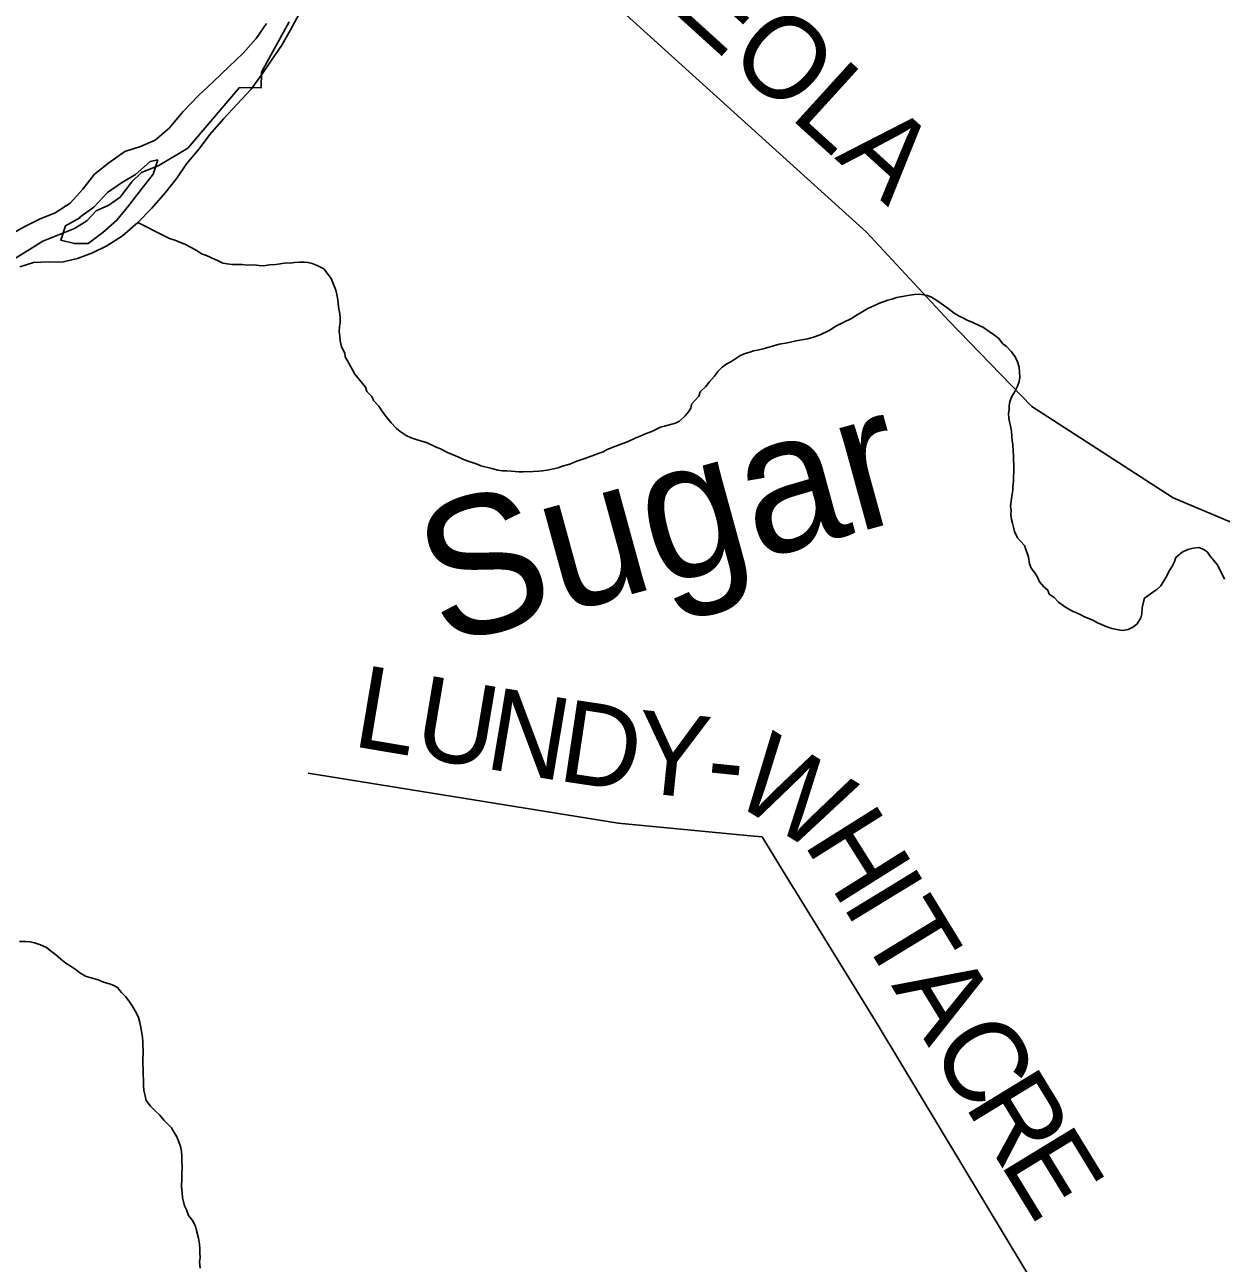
# Model space of a CAD drawing. Extents: x 1310247 to 1664935, y 284496 to 704931.
# Drawn here: x 1521928 to 1526286, y 490091 to 494603 of the extents above; entities that cross this region are included whole.
import ezdxf

# ---------------------------------------------------------------- set-up
doc = ezdxf.new("R2010")
doc.units = 0
for name, color, linetype in [('GM_X_Adjacent_County', 7, 'Continuous'), ('GM_X_City_Street', 7, 'Continuous'), ('GM_X_County_Road_Text', 7, 'Continuous'), ('GM_X_County_Subdivision_Text', 7, 'Continuous'), ('GM_X_Minor_Lake_Text', 7, 'Continuous'), ('GM_X_Minor_River_Text', 7, 'Continuous'), ('GM_X_Township_Road', 7, 'Continuous'), ('GM_X_Township_Subdivision', 7, 'Continuous')]:
    doc.layers.add(name, color=color, linetype=linetype)

msp = doc.modelspace()

# ---------------------------------------------------------------- linework, layer by layer
at = {"layer": 'GM_X_Adjacent_County'}
for points in [[(1521861.6, 493732.2), (1521993.4, 493814.2), (1522109.4, 493860.3), (1522154.1, 493888.6), (1522187.4, 493925.6), (1522234.5, 493945.5), (1522274.8, 493974.4), (1522318.3, 494031.2), (1522352.8, 494064.7), (1522415.8, 494090.6), (1522521.3, 494154), (1522710, 494375), (1522788.4, 494373.1), (1522789.8, 494430.4), (1522890.4, 494614)], [(1522890.4, 494614), (1522789.8, 494430.4), (1522788.4, 494373.1), (1522710, 494375), (1522521.3, 494154), (1522415.8, 494090.6), (1522352.8, 494064.7), (1522318.3, 494031.2), (1522274.8, 493974.4), (1522234.5, 493945.5), (1522187.4, 493925.6), (1522154.1, 493888.6), (1522109.4, 493860.3), (1521993.4, 493814.2), (1521861.6, 493732.2)]]:
    msp.add_lwpolyline(points, dxfattribs=at)
at = {"layer": 'GM_X_City_Street'}
for points in [[(1521909.6, 493721.5), (1521960.2, 493736.5), (1522012.6, 493739.4), (1522062.9, 493738.4), (1522119.6, 493751.2), (1522174.4, 493772.2), (1522227.3, 493797.2), (1522284.4, 493834.1), (1522339.8, 493883.2), (1522391.2, 493934.3), (1522440.7, 493991.5), (1522482.1, 494044.8), (1522517.4, 494096.3), (1522562.9, 494151.6), (1522602.2, 494203), (1522651.7, 494260.2), (1522701.2, 494313.3), (1522752.7, 494368.5), (1522794.1, 494425.8), (1522829.4, 494477.3), (1522864.7, 494528.8), (1522896.1, 494584.3), (1522925.5, 494640)], [(1522808, 494608.3), (1522770.6, 494552.8), (1522723.2, 494499.6), (1522671.8, 494450.5), (1522614.3, 494395.5), (1522558.8, 494344.4), (1522505.3, 494287.3), (1522453.7, 494226.1), (1522402.4, 494183), (1522349.6, 494160.1), (1522292.8, 494141.2), (1522233.6, 494100.2), (1522182.4, 494059.1), (1522138.9, 494003.8), (1522093.6, 493952.6), (1522038.5, 493917.6), (1521981.6, 493894.7), (1521930.8, 493869.6), (1521875.7, 493838.6)], [(1522128.8, 493901.6), (1522128.7, 493899.6), (1522075.8, 493870.6), (1522058.6, 493818.8), (1522108.6, 493805.7), (1522159, 493806.6), (1522212.2, 493845.7), (1522263.5, 493890.8), (1522306.9, 493944.1), (1522352.4, 494003.4), (1522395.8, 494058.7), (1522413, 494110.5)], [(1522413, 494110.5), (1522384.7, 494105.1), (1522331.4, 494058), (1522280.4, 494027), (1522229.3, 493991.9), (1522179.9, 493938.7), (1522128.8, 493901.6)]]:
    msp.add_lwpolyline(points, dxfattribs=at)
at = {"layer": 'GM_X_County_Road_Text'}
msp.add_lwpolyline([(1527826.7, 492187), (1527201.4, 492465.8), (1526526.2, 492704.9), (1526111.1, 492879.8), (1525596.1, 493212.7), (1525293.6, 493524.2), (1524993.4, 493847.7), (1523521.8, 495180), (1523399.3, 495312.3), (1523349.5, 495463.4), (1523342.9, 495682.1), (1523333.8, 495872.8), (1523335.1, 495955), (1523311.6, 495989.4), (1523225.8, 496026.9), (1523157.8, 496038.3), (1523107.1, 496046.8), (1523106.7, 496046.9)], dxfattribs=at)
at = {"layer": 'GM_X_County_Subdivision_Text'}
for points in [[(1524585.1, 491646.4), (1524583.6, 491646.5), (1524089.7, 491693.9), (1522959.6, 491875.9)], [(1524729, 491455.9), (1524728.2, 491457.3), (1524613.2, 491643.7), (1524585.1, 491646.4)], [(1526248.1, 488943.2), (1525036.4, 490957.3), (1524729, 491455.9)]]:
    msp.add_lwpolyline(points, dxfattribs=at)
at = {"layer": 'GM_X_Minor_River_Text'}
for points in [[(1522339.8, 493883.2), (1522435.1, 493834.2), (1522454.9, 493823.8), (1522470.9, 493819.3), (1522492.8, 493810.8), (1522512.7, 493802.3), (1522534.5, 493791.7), (1522556.3, 493779.2), (1522572.1, 493768.8), (1522590, 493762.3), (1522607.9, 493753.9), (1522631.7, 493743.2), (1522649.6, 493734.8), (1522665.6, 493732.4), (1522683.6, 493730), (1522701.7, 493729.5), (1522719.8, 493729.1), (1522737.8, 493726.6), (1522759.9, 493728.1), (1522782, 493725.6), (1522796, 493725.2), (1522820.2, 493728.7), (1522842.3, 493730.1), (1522858.5, 493731.8), (1522880.6, 493735.2), (1522894.7, 493734.9), (1522910.8, 493736.5), (1522928.9, 493738.1), (1522945, 493737.7), (1522959.1, 493737.4), (1522975, 493733), (1522992.9, 493726.5), (1523016.7, 493713.9), (1523032.3, 493693.5), (1523044, 493679.1), (1523051.6, 493660.9), (1523061, 493636.6), (1523064.6, 493620.5), (1523068.1, 493600.3), (1523069.8, 493586.2), (1523071.3, 493568.1), (1523074.9, 493550), (1523076.5, 493533.9), (1523076.1, 493517.9), (1523073.8, 493503.9), (1523073.3, 493483.8), (1523074.9, 493469.7), (1523076.5, 493451.6), (1523081.9, 493429.4), (1523093.4, 493407.1), (1523095.1, 493393), (1523108.6, 493370.6), (1523122.1, 493346.2), (1523129.7, 493330), (1523147.2, 493309.5), (1523168.7, 493282.9), (1523174.3, 493266.7), (1523191.9, 493248.2), (1523197.6, 493234), (1523217.2, 493213.5), (1523230.7, 493193.1), (1523242.4, 493176.8), (1523261.9, 493152.2), (1523281.4, 493131.7), (1523295.2, 493121.3), (1523317, 493106.8), (1523334.8, 493098.3), (1523352.8, 493091.9), (1523368.7, 493087.5), (1523390.7, 493080.9), (1523426.4, 493064), (1523442.3, 493057.6), (1523468.1, 493045), (1523511.8, 493025.8), (1523525.7, 493019.5), (1523549.6, 493010.9), (1523575.5, 493002.2), (1523589.4, 492995.9), (1523629.4, 492986.9), (1523651.3, 492980.3), (1523667.3, 492978), (1523683.4, 492977.6), (1523713.5, 492974.8), (1523727.5, 492974.5), (1523743.6, 492974.1), (1523779.8, 492975.2), (1523799.9, 492976.8), (1523814, 492978.4), (1523836.2, 492981.9), (1523870.5, 492989.1), (1523884.7, 492994.8), (1523913.1, 493002.1), (1523935.4, 493011.6), (1523967.8, 493022.9), (1524004.3, 493036), (1524020.5, 493041.7), (1524034.7, 493047.3), (1524049, 493055), (1524077.4, 493066.4), (1524105.8, 493077.7), (1524126.1, 493085.3)], [(1524126.1, 493085.3), (1524150.5, 493096.7), (1524168.8, 493104.3), (1524191.1, 493113.8), (1524211.4, 493121.3), (1524243.9, 493136.6), (1524258, 493140.3), (1524284.3, 493147.7), (1524298.5, 493151.3), (1524312.8, 493159), (1524333.3, 493178.6), (1524345.7, 493192.3), (1524354.1, 493206.2), (1524356.5, 493220.2), (1524383.3, 493249.6), (1524387.8, 493265.5), (1524408.3, 493285.1), (1524420.8, 493300.9), (1524439.4, 493322.5), (1524451.9, 493340.2), (1524468.4, 493355.9), (1524484.7, 493367.5), (1524499, 493375.2), (1524517.4, 493386.8), (1524531.7, 493396.5), (1524547.9, 493404.1), (1524568.2, 493409.7), (1524582.4, 493415.3), (1524596.5, 493417), (1524616.7, 493422.5), (1524643, 493429.9), (1524675.4, 493439.2), (1524705.6, 493444.5), (1524738, 493451.7), (1524758.1, 493455.3), (1524780.3, 493458.7), (1524800.6, 493464.3), (1524824.9, 493473.7), (1524857.4, 493489), (1524881.9, 493504.4), (1524908.4, 493517.8), (1524938.9, 493533.1), (1524959.3, 493546.7), (1524979.7, 493558.2), (1524998.1, 493569.8), (1525020.4, 493579.3), (1525040.8, 493588.9), (1525071.2, 493600.2), (1525085.3, 493603.9), (1525103.5, 493609.4), (1525123.7, 493613), (1525152, 493618.3), (1525168.1, 493619.9), (1525186.2, 493621.5), (1525202.2, 493619.1), (1525216.2, 493616.8), (1525230.1, 493610.4), (1525249.9, 493597.9), (1525265.7, 493587.5), (1525291.4, 493568.8), (1525313.1, 493552.2), (1525330.9, 493541.8), (1525344.8, 493535.4), (1525360.7, 493527), (1525380.5, 493518.5), (1525404.4, 493507.9), (1525420.3, 493499.5), (1525440, 493485), (1525455.8, 493474.5), (1525475.5, 493460), (1525489.1, 493441.6), (1525502.9, 493431.3), (1525520.5, 493412.8), (1525532.2, 493396.5), (1525541.8, 493378.2), (1525549.3, 493355.9), (1525550.8, 493337.8), (1525552.4, 493319.7), (1525550, 493303.7), (1525543.5, 493285.8), (1525532.9, 493264), (1525522.5, 493248.2), (1525516, 493230.3), (1525513.6, 493214.3), (1525513.2, 493200.3), (1525510.9, 493186.3), (1525512.5, 493170.2), (1525514.1, 493156.1), (1525517.8, 493142), (1525521.3, 493121.9), (1525522.9, 493103.8), (1525524.5, 493087.7), (1525526.1, 493073.6), (1525527.5, 493049.5), (1525529.1, 493033.4), (1525528.7, 493017.3), (1525530.3, 492999.3), (1525529.7, 492977.2), (1525529.2, 492955.1), (1525528.8, 492939.1), (1525526.3, 492921.1)], [(1525526.3, 492921.1), (1525526, 492907.1), (1525523.6, 492893.1), (1525521.2, 492877.1), (1525518.5, 492849.1), (1525520.2, 492835), (1525519.7, 492816.9), (1525521.3, 492800.8), (1525525, 492786.7), (1525528.6, 492772.6), (1525532.3, 492756.4), (1525543.7, 492734.1), (1525555.4, 492719.8), (1525569.2, 492705.4), (1525584.2, 492662.9), (1525587.6, 492638.8), (1525593.2, 492622.6), (1525606.9, 492606.2), (1525616.5, 492589.9), (1525624.1, 492573.7), (1525639.7, 492555.2), (1525653.5, 492542.9), (1525659.2, 492528.7), (1525676.9, 492516.2), (1525692.6, 492499.8), (1525718.2, 492481.1), (1525744, 492466.5), (1525757.9, 492460.1), (1525773.8, 492453.7), (1525787.7, 492445.3), (1525815.5, 492434.6), (1525835.4, 492424.1), (1525849.3, 492417.8), (1525863.2, 492411.4), (1525887.1, 492402.8), (1525911.1, 492398.2), (1525927.1, 492395.8), (1525947.2, 492399.3), (1525965.6, 492408.9), (1525979.9, 492420.6), (1525992.5, 492442.4), (1525996.9, 492456.3), (1525997.4, 492478.4), (1526002, 492500.3), (1526006.4, 492514.3), (1526022.7, 492525.9), (1526037, 492535.6), (1526051.3, 492545.3), (1526065.8, 492559), (1526076.2, 492576.8), (1526086.7, 492592.6), (1526095.2, 492610.5), (1526105.7, 492628.3), (1526114.1, 492644.1), (1526120.6, 492662), (1526143.2, 492681.5), (1526163.5, 492691.1), (1526183.7, 492696.6), (1526203.8, 492698.1), (1526221.8, 492691.7), (1526235.6, 492681.3), (1526245.3, 492667), (1526270.6, 492636.3), (1526282.2, 492616), (1526297.4, 492583.5)], [(1521908.8, 491262.8), (1521930.8, 491262.3), (1521946.9, 491261.9), (1521962.9, 491257.5), (1521984.8, 491250.9), (1522006.6, 491240.4), (1522020.4, 491230), (1522040.2, 491215.5), (1522059.8, 491199), (1522077.6, 491184.5), (1522097.3, 491172), (1522115.1, 491159.5), (1522128.9, 491149.1), (1522148.7, 491136.6), (1522164.7, 491132.2), (1522178.6, 491127.9), (1522194.6, 491123.5), (1522214.5, 491115), (1522236.4, 491108.4), (1522252.3, 491102), (1522266.2, 491095.7), (1522279.8, 491077.3)], [(1522279.8, 491077.3), (1522295.5, 491060.9), (1522309.1, 491042.5), (1522318.8, 491028.2), (1522334.2, 491001.8), (1522341.8, 490985.5), (1522347.4, 490967.3), (1522350.9, 490949.2), (1522354.5, 490929), (1522356.1, 490912.9), (1522357.7, 490898.9), (1522357.4, 490884.8), (1522359, 490868.7), (1522358.6, 490852.7), (1522358.2, 490838.7), (1522357.6, 490814.6), (1522359.2, 490798.5), (1522358.8, 490780.5), (1522360.1, 490754.3), (1522359.7, 490738.3), (1522361.3, 490720.2), (1522366.8, 490700), (1522370.4, 490683.9), (1522386, 490663.4), (1522401.7, 490647), (1522419.3, 490630.5), (1522434.9, 490612.1), (1522448.6, 490597.7), (1522462.3, 490583.4), (1522472, 490567.1), (1522481.6, 490550.8), (1522489.2, 490532.5), (1522494.8, 490516.4), (1522498.4, 490498.2), (1522499.9, 490480.1), (1522499.6, 490466.1), (1522501, 490440), (1522500.4, 490415.9), (1522499.9, 490397.9), (1522499.2, 490369.8), (1522500.7, 490347.7), (1522502.2, 490329.6), (1522505.9, 490315.5), (1522509.5, 490299.3), (1522517.2, 490285.1), (1522524.7, 490264.8), (1522538.3, 490246.5), (1522549.9, 490226.1), (1522553.5, 490210), (1522560.8, 490181.7), (1522564.3, 490159.6), (1522565.9, 490143.5), (1522565.5, 490127.4), (1522567.1, 490111.3), (1522564.7, 490095.3), (1522566.1, 490073.2)]]:
    msp.add_lwpolyline(points, dxfattribs=at)

# ---------------------------------------------------------------- texts
at = {"layer": 'GM_X_Minor_Lake_Text'}
msp.add_text('Sugar', height=500.03, rotation=15.3208, dxfattribs=at).set_placement((1523447.2, 492338.7))
at = {"layer": 'GM_X_Township_Road'}
msp.add_text('OSCEOLA', height=300, rotation=317.7465, dxfattribs=at).set_placement((1523637.5, 495241.9))
at = {"layer": 'GM_X_Township_Subdivision'}
for s, rotation, p in [('L', 350.4545, (1523115.7, 491975.5)), ('U', 350.4536, (1523337, 491938.3)), ('N', 350.4727, (1523597.5, 491894.5)), ('D', 351.5072, (1523863.7, 491849.9)), ('Y', 354.0445, (1524139.2, 491809.1)), ('W', 328.0659, (1524491.3, 491780.8)), ('-', 354.2138, (1524402.7, 491781.6)), ('H', 302.1502, (1524761.1, 491622)), ('I', 301.3989, (1524901, 491399.4)), ('T', 301.393, (1524965.2, 491294.2)), ('A', 301.3951, (1525082.1, 491102.7)), ('C', 301.3968, (1525219.7, 490877.3)), ('R', 301.3968, (1525348, 490667)), ('E', 301.3967, (1525476.4, 490456.7))]:
    msp.add_text(s, height=300, rotation=rotation, dxfattribs=at).set_placement(p)

doc.saveas('drawing.dxf')
